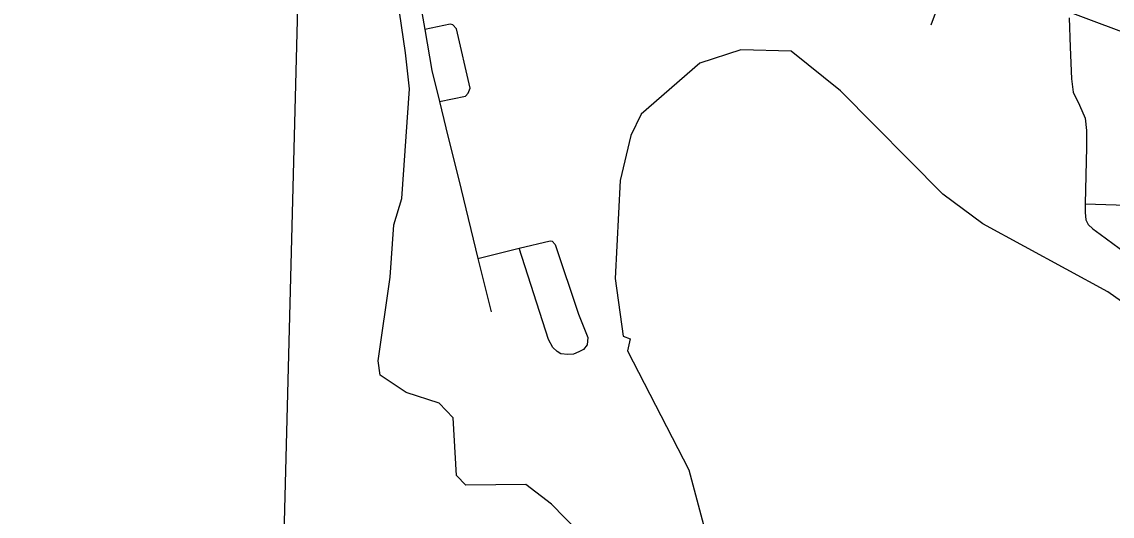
# Model space of a CAD drawing. Extents: x -132.8 to -73.3, y -60 to -26.
# Drawn here: x -123.139 to -122.421, y -52.835 to -52.509 of the extents above; entities that cross this region are included whole.
import ezdxf

# ---------------------------------------------------------------- set-up
doc = ezdxf.new("R2010")
doc.units = 0
for name, color, linetype in [('tdCoCityStreetMinor', 7, 'Continuous'), ('tdCoHydroRiver', 7, 'Continuous'), ('tdCoPipe', 7, 'Continuous'), ('tdCoSectLine', 7, 'Continuous'), ('tdCoStPrkRd', 7, 'Continuous')]:
    doc.layers.add(name, color=color, linetype=linetype)

msp = doc.modelspace()

# ---------------------------------------------------------------- linework, layer by layer
at = {"layer": 'tdCoCityStreetMinor'}
msp.add_line((-122.43834, -52.62904), (-122.39181, -52.63056), dxfattribs=at)
for points in [[(-122.44902, -52.50639), (-122.44833, -52.52566), (-122.44734, -52.54662), (-122.44636, -52.55525), (-122.44217, -52.56388), (-122.43847, -52.57251), (-122.43748, -52.58065), (-122.43748, -52.5915), (-122.43834, -52.62904)], [(-122.43834, -52.62904), (-122.43847, -52.63466), (-122.43797, -52.63959), (-122.43649, -52.64255), (-122.43329, -52.64551), (-122.4286, -52.64896), (-122.41183, -52.66129), (-122.39327, -52.67534)]]:
    msp.add_lwpolyline(points, dxfattribs=at)
at = {"layer": 'tdCoHydroRiver'}
for points in [[(-122.73642, -52.88207), (-122.79019, -52.82697), (-122.80721, -52.81388), (-122.84668, -52.8144), (-122.85282, -52.80792), (-122.85496, -52.76999), (-122.86417, -52.76028), (-122.88608, -52.75338), (-122.90314, -52.74187), (-122.90446, -52.73237), (-122.89667, -52.67735), (-122.89416, -52.64272), (-122.88896, -52.6255), (-122.88385, -52.55306), (-122.88638, -52.52932), (-122.89973, -52.43902)], [(-122.63222, -52.52829), (-122.66534, -52.5274), (-122.69241, -52.53613), (-122.7312, -52.5698), (-122.73789, -52.58382), (-122.745, -52.6136), (-122.74832, -52.67821), (-122.74302, -52.71621), (-122.73833, -52.71792), (-122.74012, -52.72576), (-122.69961, -52.80417), (-122.68814, -52.84708)], [(-122.19651, -52.93766), (-122.2053, -52.91218), (-122.22628, -52.87059), (-122.23851, -52.85606), (-122.2962, -52.82926), (-122.31142, -52.80833), (-122.33065, -52.76048), (-122.35833, -52.73291), (-122.42339, -52.68698), (-122.50584, -52.64215), (-122.53215, -52.6225), (-122.59977, -52.55441), (-122.63222, -52.52829)]]:
    msp.add_lwpolyline(points, dxfattribs=at)
at = {"layer": 'tdCoPipe'}
msp.add_line((-122.51192, -52.43582), (-122.54014, -52.51124), dxfattribs=at)
msp.add_lwpolyline([(-121.21573, -52.82232), (-121.68772, -52.7514), (-122.34953, -52.53964), (-122.86529, -52.34666), (-123.37271, -52.03464), (-123.83895, -51.66782), (-124.34957, -51.21071), (-124.84078, -50.78776), (-125.10644, -50.52423), (-125.44118, -50.10041), (-125.63639, -49.82438), (-125.73894, -49.63164), (-125.77869, -49.50967)], dxfattribs=at)
at = {"layer": 'tdCoSectLine'}
msp.add_lwpolyline([(-122.97663, -53.23753), (-122.95061, -52.23608)], dxfattribs=at)
at = {"layer": 'tdCoStPrkRd'}
for p, q in [((-122.88003, -52.47782), (-122.87374, -52.51404)), ((-122.85702, -52.51054), (-122.87374, -52.51404)), ((-122.85517, -52.51088), (-122.85702, -52.51054)), ((-122.85281, -52.51358), (-122.85517, -52.51088)), ((-122.84389, -52.5528), (-122.85281, -52.51358)), ((-122.87374, -52.51404), (-122.86903, -52.54113)), ((-122.86903, -52.54113), (-122.86402, -52.56156)), ((-122.84686, -52.55799), (-122.84507, -52.556)), ((-122.84507, -52.556), (-122.84389, -52.5528)), ((-122.86402, -52.56156), (-122.84686, -52.55799)), ((-122.86402, -52.56156), (-122.85978, -52.57891)), ((-122.85978, -52.57891), (-122.84982, -52.61957)), ((-122.84982, -52.61957), (-122.83872, -52.66487)), ((-122.81157, -52.65827), (-122.79119, -52.65331)), ((-122.79119, -52.65331), (-122.78974, -52.6535)), ((-122.78974, -52.6535), (-122.78777, -52.65574)), ((-122.78777, -52.65574), (-122.77251, -52.70157)), ((-122.83872, -52.66487), (-122.81157, -52.65827)), ((-122.79211, -52.71847), (-122.81157, -52.65827)), ((-122.83872, -52.66487), (-122.83006, -52.7002)), ((-122.77251, -52.70157), (-122.76627, -52.71703)), ((-122.78941, -52.72367), (-122.79211, -52.71847)), ((-122.76673, -52.72196), (-122.76903, -52.72485)), ((-122.76627, -52.71703), (-122.76673, -52.72196)), ((-122.78659, -52.72617), (-122.78941, -52.72367)), ((-122.78396, -52.72775), (-122.78659, -52.72617)), ((-122.77955, -52.72834), (-122.78396, -52.72775)), ((-122.7758, -52.72808), (-122.77955, -52.72834)), ((-122.77218, -52.72656), (-122.7758, -52.72808)), ((-122.76903, -52.72485), (-122.77218, -52.72656))]:
    msp.add_line(p, q, dxfattribs=at)

doc.saveas('drawing.dxf')
